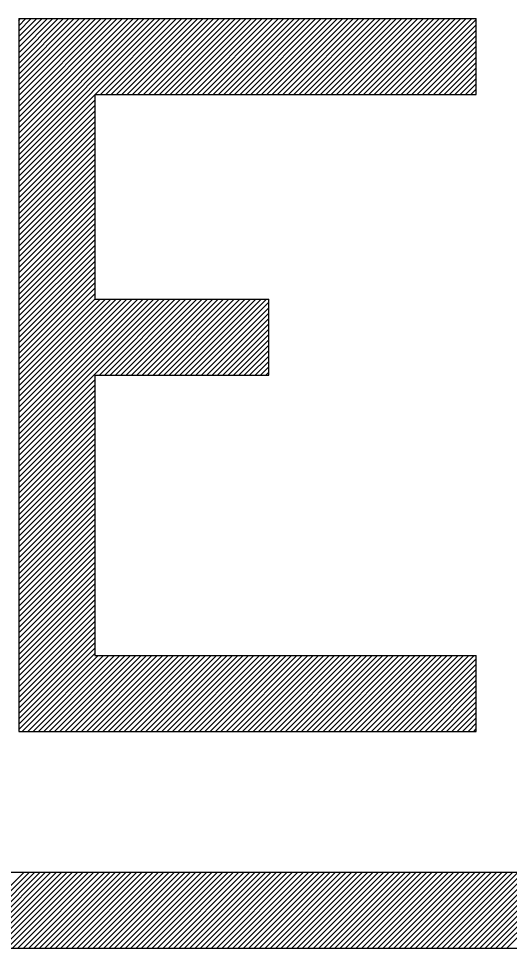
# Model space of a CAD drawing. Extents: x 519536 to 519949, y 326041 to 326519.
# Drawn here: x 519887.856 to 519889.149, y 326056.034 to 326058.481 of the extents above; entities that cross this region are included whole.
import ezdxf

# ---------------------------------------------------------------- set-up
doc = ezdxf.new("R2010")
doc.units = 0
doc.layers.add('RAMI_PLAN_####_TKST_#', color=7, linetype='Continuous')

msp = doc.modelspace()

# ---------------------------------------------------------------- linework, layer by layer
at = {"layer": 'RAMI_PLAN_####_TKST_#'}
for p, q in [((519887.8564, 326058.4815), (519889.0612, 326058.4815)), ((519887.8564, 326058.4815), (519887.8564, 326056.605)), ((519887.8564, 326058.0947), (519888.2431, 326058.4815)), ((519887.8564, 326058.1089), (519888.229, 326058.4815)), ((519887.8564, 326058.123), (519888.2148, 326058.4815)), ((519887.8564, 326058.1372), (519888.2007, 326058.4815)), ((519887.8564, 326058.1513), (519888.1865, 326058.4815)), ((519887.8564, 326058.1654), (519888.1724, 326058.4815)), ((519887.8564, 326058.1796), (519888.1582, 326058.4815)), ((519887.8564, 326058.1937), (519888.1441, 326058.4815)), ((519887.8564, 326058.2079), (519888.13, 326058.4815)), ((519887.8564, 326058.222), (519888.1158, 326058.4815)), ((519887.8564, 326058.2361), (519888.1017, 326058.4815)), ((519887.8564, 326058.2503), (519888.0875, 326058.4815)), ((519887.8564, 326058.2644), (519888.0734, 326058.4815)), ((519887.8564, 326058.2786), (519888.0592, 326058.4815)), ((519887.8564, 326058.2927), (519888.0451, 326058.4815)), ((519887.8564, 326058.3069), (519888.031, 326058.4815)), ((519887.8564, 326058.321), (519888.0168, 326058.4815)), ((519887.8564, 326058.3351), (519888.0027, 326058.4815)), ((519887.8564, 326058.3493), (519887.9885, 326058.4815)), ((519887.8564, 326058.3634), (519887.9744, 326058.4815)), ((519887.8564, 326058.3776), (519887.9603, 326058.4815)), ((519887.8564, 326058.3917), (519887.9461, 326058.4815)), ((519887.8564, 326058.4059), (519887.932, 326058.4815)), ((519887.8564, 326058.42), (519887.9178, 326058.4815)), ((519887.8564, 326058.4341), (519887.9037, 326058.4815)), ((519887.8564, 326058.4483), (519887.8895, 326058.4815)), ((519887.8564, 326058.4624), (519887.8754, 326058.4815)), ((519887.8564, 326058.4766), (519887.8613, 326058.4815)), ((519888.0572, 326058.2815), (519888.2572, 326058.4815)), ((519888.0714, 326058.2815), (519888.2714, 326058.4815)), ((519888.0855, 326058.2815), (519888.2855, 326058.4815)), ((519888.0997, 326058.2815), (519888.2997, 326058.4815)), ((519888.1138, 326058.2815), (519888.3138, 326058.4815)), ((519888.1279, 326058.2815), (519888.3279, 326058.4815)), ((519888.1421, 326058.2815), (519888.3421, 326058.4815)), ((519888.1562, 326058.2815), (519888.3562, 326058.4815)), ((519888.1704, 326058.2815), (519888.3704, 326058.4815)), ((519888.1845, 326058.2815), (519888.3845, 326058.4815)), ((519888.1987, 326058.2815), (519888.3987, 326058.4815)), ((519888.2128, 326058.2815), (519888.4128, 326058.4815)), ((519888.2269, 326058.2815), (519888.4269, 326058.4815)), ((519888.2411, 326058.2815), (519888.4411, 326058.4815)), ((519888.2552, 326058.2815), (519888.4552, 326058.4815)), ((519888.2694, 326058.2815), (519888.4694, 326058.4815)), ((519888.2835, 326058.2815), (519888.4835, 326058.4815)), ((519888.2977, 326058.2815), (519888.4977, 326058.4815)), ((519888.3118, 326058.2815), (519888.5118, 326058.4815)), ((519888.3259, 326058.2815), (519888.5259, 326058.4815)), ((519888.3401, 326058.2815), (519888.5401, 326058.4815)), ((519888.3542, 326058.2815), (519888.5542, 326058.4815)), ((519888.3684, 326058.2815), (519888.5684, 326058.4815)), ((519888.3825, 326058.2815), (519888.5825, 326058.4815)), ((519888.3967, 326058.2815), (519888.5967, 326058.4815)), ((519888.4108, 326058.2815), (519888.6108, 326058.4815)), ((519888.4249, 326058.2815), (519888.6249, 326058.4815)), ((519888.4391, 326058.2815), (519888.6391, 326058.4815)), ((519888.4532, 326058.2815), (519888.6532, 326058.4815)), ((519888.4674, 326058.2815), (519888.6674, 326058.4815)), ((519888.4815, 326058.2815), (519888.6815, 326058.4815)), ((519888.4956, 326058.2815), (519888.6956, 326058.4815)), ((519888.5098, 326058.2815), (519888.7098, 326058.4815)), ((519888.5239, 326058.2815), (519888.7239, 326058.4815)), ((519888.5381, 326058.2815), (519888.7381, 326058.4815)), ((519888.5522, 326058.2815), (519888.7522, 326058.4815)), ((519888.5664, 326058.2815), (519888.7664, 326058.4815)), ((519888.5805, 326058.2815), (519888.7805, 326058.4815)), ((519888.5946, 326058.2815), (519888.7946, 326058.4815)), ((519888.6088, 326058.2815), (519888.8088, 326058.4815)), ((519888.6229, 326058.2815), (519888.8229, 326058.4815)), ((519888.6371, 326058.2815), (519888.8371, 326058.4815)), ((519888.6512, 326058.2815), (519888.8512, 326058.4815)), ((519888.6654, 326058.2815), (519888.8654, 326058.4815)), ((519888.6795, 326058.2815), (519888.8795, 326058.4815)), ((519888.6936, 326058.2815), (519888.8936, 326058.4815)), ((519888.7078, 326058.2815), (519888.9078, 326058.4815)), ((519888.7219, 326058.2815), (519888.9219, 326058.4815)), ((519888.7361, 326058.2815), (519888.9361, 326058.4815)), ((519888.7502, 326058.2815), (519888.9502, 326058.4815)), ((519888.7643, 326058.2815), (519888.9643, 326058.4815)), ((519888.7785, 326058.2815), (519888.9785, 326058.4815)), ((519888.7926, 326058.2815), (519888.9926, 326058.4815)), ((519888.8068, 326058.2815), (519889.0068, 326058.4815)), ((519888.8209, 326058.2815), (519889.0209, 326058.4815)), ((519888.8351, 326058.2815), (519889.0351, 326058.4815)), ((519888.8492, 326058.2815), (519889.0492, 326058.4815)), ((519888.8633, 326058.2815), (519889.0612, 326058.4793)), ((519889.0612, 326058.2815), (519889.0612, 326058.4815)), ((519888.8775, 326058.2815), (519889.0612, 326058.4652)), ((519888.8916, 326058.2815), (519889.0612, 326058.451)), ((519888.9058, 326058.2815), (519889.0612, 326058.4369)), ((519888.9199, 326058.2815), (519889.0612, 326058.4228)), ((519888.9341, 326058.2815), (519889.0612, 326058.4086)), ((519888.9482, 326058.2815), (519889.0612, 326058.3945)), ((519888.9623, 326058.2815), (519889.0612, 326058.3803)), ((519888.9765, 326058.2815), (519889.0612, 326058.3662)), ((519888.9906, 326058.2815), (519889.0612, 326058.352)), ((519889.0048, 326058.2815), (519889.0612, 326058.3379)), ((519889.0189, 326058.2815), (519889.0612, 326058.3238)), ((519889.033, 326058.2815), (519889.0612, 326058.3096)), ((519887.8564, 326058.0806), (519888.0564, 326058.2806)), ((519888.0564, 326058.2815), (519888.0564, 326057.7433)), ((519888.0564, 326058.2815), (519889.0612, 326058.2815)), ((519889.0472, 326058.2815), (519889.0612, 326058.2955)), ((519887.8564, 326058.0664), (519888.0564, 326058.2664)), ((519887.8564, 326058.0523), (519888.0564, 326058.2523)), ((519887.8564, 326058.0382), (519888.0564, 326058.2382)), ((519887.8564, 326058.024), (519888.0564, 326058.224)), ((519887.8564, 326058.0099), (519888.0564, 326058.2099)), ((519887.8564, 326057.9957), (519888.0564, 326058.1957)), ((519887.8564, 326057.9816), (519888.0564, 326058.1816)), ((519887.8564, 326057.9674), (519888.0564, 326058.1674)), ((519887.8564, 326057.9533), (519888.0564, 326058.1533)), ((519887.8564, 326057.9392), (519888.0564, 326058.1392)), ((519887.8564, 326057.925), (519888.0564, 326058.125)), ((519887.8564, 326057.9109), (519888.0564, 326058.1109)), ((519887.8564, 326057.8967), (519888.0564, 326058.0967)), ((519887.8564, 326057.8826), (519888.0564, 326058.0826)), ((519887.8564, 326057.8685), (519888.0564, 326058.0685)), ((519887.8564, 326057.8543), (519888.0564, 326058.0543)), ((519887.8564, 326057.8402), (519888.0564, 326058.0402)), ((519887.8564, 326057.826), (519888.0564, 326058.026)), ((519887.8564, 326057.8119), (519888.0564, 326058.0119)), ((519887.8564, 326057.7977), (519888.0564, 326057.9977)), ((519887.8564, 326057.7836), (519888.0564, 326057.9836)), ((519887.8564, 326057.7695), (519888.0564, 326057.9695)), ((519887.8564, 326057.7553), (519888.0564, 326057.9553)), ((519887.8564, 326057.7412), (519888.0564, 326057.9412)), ((519887.8564, 326057.727), (519888.0564, 326057.927)), ((519887.8564, 326057.7129), (519888.0564, 326057.9129)), ((519887.8564, 326057.6987), (519888.0564, 326057.8987)), ((519887.8564, 326057.6846), (519888.0564, 326057.8846)), ((519887.8564, 326057.6705), (519888.0564, 326057.8705)), ((519887.8564, 326057.6563), (519888.0564, 326057.8563)), ((519887.8564, 326057.6422), (519888.0564, 326057.8422)), ((519887.8564, 326057.628), (519888.0564, 326057.828)), ((519887.8564, 326057.6139), (519888.0564, 326057.8139)), ((519887.8564, 326057.5998), (519888.0564, 326057.7998)), ((519887.8564, 326057.5856), (519888.0564, 326057.7856)), ((519887.8564, 326057.5715), (519888.0564, 326057.7715)), ((519887.8564, 326057.5573), (519888.0564, 326057.7573)), ((519887.8564, 326057.3452), (519888.2544, 326057.7433)), ((519887.8564, 326057.3593), (519888.2403, 326057.7433)), ((519887.8564, 326057.3735), (519888.2261, 326057.7433)), ((519887.8564, 326057.3876), (519888.212, 326057.7433)), ((519887.8564, 326057.4018), (519888.1978, 326057.7433)), ((519887.8564, 326057.4159), (519888.1837, 326057.7433)), ((519887.8564, 326057.43), (519888.1696, 326057.7433)), ((519887.8564, 326057.4442), (519888.1554, 326057.7433)), ((519887.8564, 326057.4583), (519888.1413, 326057.7433)), ((519887.8564, 326057.4725), (519888.1271, 326057.7433)), ((519887.8564, 326057.4866), (519888.113, 326057.7433)), ((519887.8564, 326057.5008), (519888.0988, 326057.7433)), ((519887.8564, 326057.5149), (519888.0847, 326057.7433)), ((519887.8564, 326057.529), (519888.0706, 326057.7433)), ((519887.8564, 326057.5432), (519888.0564, 326057.7433)), ((519888.0564, 326057.7433), (519888.5146, 326057.7433)), ((519888.0686, 326057.5433), (519888.2686, 326057.7433)), ((519888.0827, 326057.5433), (519888.2827, 326057.7433)), ((519888.0968, 326057.5433), (519888.2968, 326057.7433)), ((519888.111, 326057.5433), (519888.311, 326057.7433)), ((519888.1251, 326057.5433), (519888.3251, 326057.7433)), ((519888.1393, 326057.5433), (519888.3393, 326057.7433)), ((519888.1534, 326057.5433), (519888.3534, 326057.7433)), ((519888.1675, 326057.5433), (519888.3675, 326057.7433)), ((519888.1817, 326057.5433), (519888.3817, 326057.7433)), ((519888.1958, 326057.5433), (519888.3958, 326057.7433)), ((519888.21, 326057.5433), (519888.41, 326057.7433)), ((519888.2241, 326057.5433), (519888.4241, 326057.7433)), ((519888.2383, 326057.5433), (519888.4383, 326057.7433)), ((519888.2524, 326057.5433), (519888.4524, 326057.7433)), ((519888.2665, 326057.5433), (519888.4665, 326057.7433)), ((519888.2807, 326057.5433), (519888.4807, 326057.7433)), ((519888.2948, 326057.5433), (519888.4948, 326057.7433)), ((519888.309, 326057.5433), (519888.509, 326057.7433)), ((519888.5146, 326057.5433), (519888.5146, 326057.7433)), ((519888.3231, 326057.5433), (519888.5146, 326057.7347)), ((519888.3373, 326057.5433), (519888.5146, 326057.7205)), ((519888.3514, 326057.5433), (519888.5146, 326057.7064)), ((519888.3655, 326057.5433), (519888.5146, 326057.6923)), ((519888.3797, 326057.5433), (519888.5146, 326057.6781)), ((519888.3938, 326057.5433), (519888.5146, 326057.664)), ((519888.408, 326057.5433), (519888.5146, 326057.6498)), ((519888.4221, 326057.5433), (519888.5146, 326057.6357)), ((519888.4362, 326057.5433), (519888.5146, 326057.6216)), ((519888.4504, 326057.5433), (519888.5146, 326057.6074)), ((519888.4645, 326057.5433), (519888.5146, 326057.5933)), ((519888.4787, 326057.5433), (519888.5146, 326057.5791)), ((519888.0564, 326057.5433), (519888.5146, 326057.5433)), ((519888.0564, 326057.5433), (519888.0564, 326056.805)), ((519888.4928, 326057.5433), (519888.5146, 326057.565)), ((519888.507, 326057.5433), (519888.5146, 326057.5508)), ((519887.8564, 326057.331), (519888.0564, 326057.531)), ((519887.8564, 326057.3169), (519888.0564, 326057.5169)), ((519887.8564, 326057.3028), (519888.0564, 326057.5028)), ((519887.8564, 326057.2886), (519888.0564, 326057.4886)), ((519887.8564, 326057.2745), (519888.0564, 326057.4745)), ((519887.8564, 326057.2603), (519888.0564, 326057.4603)), ((519887.8564, 326057.2462), (519888.0564, 326057.4462)), ((519887.8564, 326057.2321), (519888.0564, 326057.4321)), ((519887.8564, 326057.2179), (519888.0564, 326057.4179)), ((519887.8564, 326057.2038), (519888.0564, 326057.4038)), ((519887.8564, 326057.1896), (519888.0564, 326057.3896)), ((519887.8564, 326057.1755), (519888.0564, 326057.3755)), ((519887.8564, 326057.1613), (519888.0564, 326057.3613)), ((519887.8564, 326057.1472), (519888.0564, 326057.3472)), ((519887.8564, 326057.1331), (519888.0564, 326057.3331)), ((519887.8564, 326057.1189), (519888.0564, 326057.3189)), ((519887.8564, 326057.1048), (519888.0564, 326057.3048)), ((519887.8564, 326057.0906), (519888.0564, 326057.2906)), ((519887.8564, 326057.0765), (519888.0564, 326057.2765)), ((519887.8564, 326057.0623), (519888.0564, 326057.2623)), ((519887.8564, 326057.0482), (519888.0564, 326057.2482)), ((519887.8564, 326057.0341), (519888.0564, 326057.2341)), ((519887.8564, 326057.0199), (519888.0564, 326057.2199)), ((519887.8564, 326057.0058), (519888.0564, 326057.2058)), ((519887.8564, 326056.9916), (519888.0564, 326057.1916)), ((519887.8564, 326056.9775), (519888.0564, 326057.1775)), ((519887.8564, 326056.9634), (519888.0564, 326057.1634)), ((519887.8564, 326056.9492), (519888.0564, 326057.1492)), ((519887.8564, 326056.9351), (519888.0564, 326057.1351)), ((519887.8564, 326056.9209), (519888.0564, 326057.1209)), ((519887.8564, 326056.9068), (519888.0564, 326057.1068)), ((519887.8564, 326056.8926), (519888.0564, 326057.0926)), ((519887.8564, 326056.8785), (519888.0564, 326057.0785)), ((519887.8564, 326056.8644), (519888.0564, 326057.0644)), ((519887.8564, 326056.8502), (519888.0564, 326057.0502)), ((519887.8564, 326056.8361), (519888.0564, 326057.0361)), ((519887.8564, 326056.8219), (519888.0564, 326057.0219)), ((519887.8564, 326056.8078), (519888.0564, 326057.0078)), ((519887.8564, 326056.7936), (519888.0564, 326056.9936)), ((519887.8564, 326056.7795), (519888.0564, 326056.9795)), ((519887.8564, 326056.7654), (519888.0564, 326056.9654)), ((519887.8564, 326056.7512), (519888.0564, 326056.9512)), ((519887.8564, 326056.7371), (519888.0564, 326056.9371)), ((519887.8564, 326056.7229), (519888.0564, 326056.9229)), ((519887.8564, 326056.7088), (519888.0564, 326056.9088)), ((519887.8564, 326056.6947), (519888.0564, 326056.8947)), ((519887.8564, 326056.6805), (519888.0564, 326056.8805)), ((519887.8564, 326056.6664), (519888.0564, 326056.8664)), ((519887.8564, 326056.6522), (519888.0564, 326056.8522)), ((519887.8564, 326056.6381), (519888.0564, 326056.8381)), ((519887.8564, 326056.6239), (519888.0564, 326056.8239)), ((519887.8564, 326056.6098), (519888.0564, 326056.8098)), ((519887.8657, 326056.605), (519888.0657, 326056.805)), ((519887.8799, 326056.605), (519888.0799, 326056.805)), ((519887.894, 326056.605), (519888.094, 326056.805)), ((519887.9082, 326056.605), (519888.1082, 326056.805)), ((519887.9223, 326056.605), (519888.1223, 326056.805)), ((519887.9364, 326056.605), (519888.1364, 326056.805)), ((519887.9506, 326056.605), (519888.1506, 326056.805)), ((519887.9647, 326056.605), (519888.1647, 326056.805)), ((519887.9789, 326056.605), (519888.1789, 326056.805)), ((519887.993, 326056.605), (519888.193, 326056.805)), ((519888.0071, 326056.605), (519888.2071, 326056.805)), ((519888.0213, 326056.605), (519888.2213, 326056.805)), ((519888.0354, 326056.605), (519888.2354, 326056.805)), ((519888.0496, 326056.605), (519888.2496, 326056.805)), ((519888.0564, 326056.805), (519889.0612, 326056.805)), ((519888.0637, 326056.605), (519888.2637, 326056.805)), ((519888.0779, 326056.605), (519888.2779, 326056.805)), ((519888.092, 326056.605), (519888.292, 326056.805)), ((519888.1061, 326056.605), (519888.3061, 326056.805)), ((519888.1203, 326056.605), (519888.3203, 326056.805)), ((519888.1344, 326056.605), (519888.3344, 326056.805)), ((519888.1486, 326056.605), (519888.3486, 326056.805)), ((519888.1627, 326056.605), (519888.3627, 326056.805)), ((519888.1769, 326056.605), (519888.3769, 326056.805)), ((519888.191, 326056.605), (519888.391, 326056.805)), ((519888.2051, 326056.605), (519888.4051, 326056.805)), ((519888.2193, 326056.605), (519888.4193, 326056.805)), ((519888.2334, 326056.605), (519888.4334, 326056.805)), ((519888.2476, 326056.605), (519888.4476, 326056.805)), ((519888.2617, 326056.605), (519888.4617, 326056.805)), ((519888.2758, 326056.605), (519888.4758, 326056.805)), ((519888.29, 326056.605), (519888.49, 326056.805)), ((519888.3041, 326056.605), (519888.5041, 326056.805)), ((519888.3183, 326056.605), (519888.5183, 326056.805)), ((519888.3324, 326056.605), (519888.5324, 326056.805)), ((519888.3466, 326056.605), (519888.5466, 326056.805)), ((519888.3607, 326056.605), (519888.5607, 326056.805)), ((519888.3748, 326056.605), (519888.5748, 326056.805)), ((519888.389, 326056.605), (519888.589, 326056.805)), ((519888.4031, 326056.605), (519888.6031, 326056.805)), ((519888.4173, 326056.605), (519888.6173, 326056.805)), ((519888.4314, 326056.605), (519888.6314, 326056.805)), ((519888.4456, 326056.605), (519888.6456, 326056.805)), ((519888.4597, 326056.605), (519888.6597, 326056.805)), ((519888.4738, 326056.605), (519888.6738, 326056.805)), ((519888.488, 326056.605), (519888.688, 326056.805)), ((519888.5021, 326056.605), (519888.7021, 326056.805)), ((519888.5163, 326056.605), (519888.7163, 326056.805)), ((519888.5304, 326056.605), (519888.7304, 326056.805)), ((519888.5445, 326056.605), (519888.7445, 326056.805)), ((519888.5587, 326056.605), (519888.7587, 326056.805)), ((519888.5728, 326056.605), (519888.7728, 326056.805)), ((519888.587, 326056.605), (519888.787, 326056.805)), ((519888.6011, 326056.605), (519888.8011, 326056.805)), ((519888.6153, 326056.605), (519888.8153, 326056.805)), ((519888.6294, 326056.605), (519888.8294, 326056.805)), ((519888.6435, 326056.605), (519888.8435, 326056.805)), ((519888.6577, 326056.605), (519888.8577, 326056.805)), ((519888.6718, 326056.605), (519888.8718, 326056.805)), ((519888.686, 326056.605), (519888.886, 326056.805)), ((519888.7001, 326056.605), (519888.9001, 326056.805)), ((519888.7143, 326056.605), (519888.9143, 326056.805)), ((519888.7284, 326056.605), (519888.9284, 326056.805)), ((519888.7425, 326056.605), (519888.9425, 326056.805)), ((519888.7567, 326056.605), (519888.9567, 326056.805)), ((519888.7708, 326056.605), (519888.9708, 326056.805)), ((519888.785, 326056.605), (519888.985, 326056.805)), ((519888.7991, 326056.605), (519888.9991, 326056.805)), ((519888.8132, 326056.605), (519889.0132, 326056.805)), ((519888.8274, 326056.605), (519889.0274, 326056.805)), ((519888.8415, 326056.605), (519889.0415, 326056.805)), ((519888.8557, 326056.605), (519889.0557, 326056.805)), ((519888.8698, 326056.605), (519889.0612, 326056.7964)), ((519889.0612, 326056.605), (519889.0612, 326056.805)), ((519888.884, 326056.605), (519889.0612, 326056.7823)), ((519888.8981, 326056.605), (519889.0612, 326056.7681)), ((519888.9122, 326056.605), (519889.0612, 326056.754)), ((519888.9264, 326056.605), (519889.0612, 326056.7398)), ((519888.9405, 326056.605), (519889.0612, 326056.7257)), ((519888.9547, 326056.605), (519889.0612, 326056.7116)), ((519888.9688, 326056.605), (519889.0612, 326056.6974)), ((519888.983, 326056.605), (519889.0612, 326056.6833)), ((519888.9971, 326056.605), (519889.0612, 326056.6691)), ((519889.0112, 326056.605), (519889.0612, 326056.655)), ((519889.0254, 326056.605), (519889.0612, 326056.6408)), ((519889.0395, 326056.605), (519889.0612, 326056.6267)), ((519889.0537, 326056.605), (519889.0612, 326056.6126)), ((519887.8564, 326056.605), (519889.0612, 326056.605)), ((519890.4471, 326056.234), (519887.2228, 326056.234)), ((519887.6697, 326056.034), (519887.8697, 326056.234)), ((519887.6838, 326056.034), (519887.8838, 326056.234)), ((519887.698, 326056.034), (519887.898, 326056.234)), ((519887.7121, 326056.034), (519887.9121, 326056.234)), ((519887.7263, 326056.034), (519887.9263, 326056.234)), ((519887.7404, 326056.034), (519887.9404, 326056.234)), ((519887.7545, 326056.034), (519887.9545, 326056.234)), ((519887.7687, 326056.034), (519887.9687, 326056.234)), ((519887.7828, 326056.034), (519887.9828, 326056.234)), ((519887.797, 326056.034), (519887.997, 326056.234)), ((519887.8111, 326056.034), (519888.0111, 326056.234)), ((519887.8253, 326056.034), (519888.0253, 326056.234)), ((519887.8394, 326056.034), (519888.0394, 326056.234)), ((519887.8535, 326056.034), (519888.0535, 326056.234)), ((519887.8677, 326056.034), (519888.0677, 326056.234)), ((519887.8818, 326056.034), (519888.0818, 326056.234)), ((519887.896, 326056.034), (519888.096, 326056.234)), ((519887.9101, 326056.034), (519888.1101, 326056.234)), ((519887.9243, 326056.034), (519888.1243, 326056.234)), ((519887.9384, 326056.034), (519888.1384, 326056.234)), ((519887.9525, 326056.034), (519888.1525, 326056.234)), ((519887.9667, 326056.034), (519888.1667, 326056.234)), ((519887.9808, 326056.034), (519888.1808, 326056.234)), ((519887.995, 326056.034), (519888.195, 326056.234)), ((519888.0091, 326056.034), (519888.2091, 326056.234)), ((519888.0232, 326056.034), (519888.2232, 326056.234)), ((519888.0374, 326056.034), (519888.2374, 326056.234)), ((519888.0515, 326056.034), (519888.2515, 326056.234)), ((519888.0657, 326056.034), (519888.2657, 326056.234)), ((519888.0798, 326056.034), (519888.2798, 326056.234)), ((519888.094, 326056.034), (519888.294, 326056.234)), ((519888.1081, 326056.034), (519888.3081, 326056.234)), ((519888.1222, 326056.034), (519888.3222, 326056.234)), ((519888.1364, 326056.034), (519888.3364, 326056.234)), ((519888.1505, 326056.034), (519888.3505, 326056.234)), ((519888.1647, 326056.034), (519888.3647, 326056.234)), ((519888.1788, 326056.034), (519888.3788, 326056.234)), ((519888.193, 326056.034), (519888.393, 326056.234)), ((519888.2071, 326056.034), (519888.4071, 326056.234)), ((519888.2212, 326056.034), (519888.4212, 326056.234)), ((519888.2354, 326056.034), (519888.4354, 326056.234)), ((519888.2495, 326056.034), (519888.4495, 326056.234)), ((519888.2637, 326056.034), (519888.4637, 326056.234)), ((519888.2778, 326056.034), (519888.4778, 326056.234)), ((519888.292, 326056.034), (519888.492, 326056.234)), ((519888.3061, 326056.034), (519888.5061, 326056.234)), ((519888.3202, 326056.034), (519888.5202, 326056.234)), ((519888.3344, 326056.034), (519888.5344, 326056.234)), ((519888.3485, 326056.034), (519888.5485, 326056.234)), ((519888.3627, 326056.034), (519888.5627, 326056.234)), ((519888.3768, 326056.034), (519888.5768, 326056.234)), ((519888.3909, 326056.034), (519888.5909, 326056.234)), ((519888.4051, 326056.034), (519888.6051, 326056.234)), ((519888.4192, 326056.034), (519888.6192, 326056.234)), ((519888.4334, 326056.034), (519888.6334, 326056.234)), ((519888.4475, 326056.034), (519888.6475, 326056.234)), ((519888.4617, 326056.034), (519888.6617, 326056.234)), ((519888.4758, 326056.034), (519888.6758, 326056.234)), ((519888.4899, 326056.034), (519888.6899, 326056.234)), ((519888.5041, 326056.034), (519888.7041, 326056.234)), ((519888.5182, 326056.034), (519888.7182, 326056.234)), ((519888.5324, 326056.034), (519888.7324, 326056.234)), ((519888.5465, 326056.034), (519888.7465, 326056.234)), ((519888.5607, 326056.034), (519888.7607, 326056.234)), ((519888.5748, 326056.034), (519888.7748, 326056.234)), ((519888.5889, 326056.034), (519888.7889, 326056.234)), ((519888.6031, 326056.034), (519888.8031, 326056.234)), ((519888.6172, 326056.034), (519888.8172, 326056.234)), ((519888.6314, 326056.034), (519888.8314, 326056.234)), ((519888.6455, 326056.034), (519888.8455, 326056.234)), ((519888.6596, 326056.034), (519888.8596, 326056.234)), ((519888.6738, 326056.034), (519888.8738, 326056.234)), ((519888.6879, 326056.034), (519888.8879, 326056.234)), ((519888.7021, 326056.034), (519888.9021, 326056.234)), ((519888.7162, 326056.034), (519888.9162, 326056.234)), ((519888.7304, 326056.034), (519888.9304, 326056.234)), ((519888.7445, 326056.034), (519888.9445, 326056.234)), ((519888.7586, 326056.034), (519888.9586, 326056.234)), ((519888.7728, 326056.034), (519888.9728, 326056.234)), ((519888.7869, 326056.034), (519888.9869, 326056.234)), ((519888.8011, 326056.034), (519889.0011, 326056.234)), ((519888.8152, 326056.034), (519889.0152, 326056.234)), ((519888.8294, 326056.034), (519889.0294, 326056.234)), ((519888.8435, 326056.034), (519889.0435, 326056.234)), ((519888.8576, 326056.034), (519889.0576, 326056.234)), ((519888.8718, 326056.034), (519889.0718, 326056.234)), ((519888.8859, 326056.034), (519889.0859, 326056.234)), ((519888.9001, 326056.034), (519889.1001, 326056.234)), ((519888.9142, 326056.034), (519889.1142, 326056.234)), ((519888.9283, 326056.034), (519889.1283, 326056.234)), ((519888.9425, 326056.034), (519889.1425, 326056.234)), ((519888.9566, 326056.034), (519889.1566, 326056.234)), ((519888.9708, 326056.034), (519889.1708, 326056.234)), ((519888.9849, 326056.034), (519889.1849, 326056.234)), ((519888.9991, 326056.034), (519889.1991, 326056.234)), ((519889.0132, 326056.034), (519889.2132, 326056.234)), ((519889.0273, 326056.034), (519889.2273, 326056.234)), ((519889.0415, 326056.034), (519889.2415, 326056.234)), ((519889.0556, 326056.034), (519889.2556, 326056.234)), ((519889.0698, 326056.034), (519889.2698, 326056.234)), ((519889.0839, 326056.034), (519889.2839, 326056.234)), ((519889.0981, 326056.034), (519889.2981, 326056.234)), ((519889.1122, 326056.034), (519889.3122, 326056.234)), ((519889.1263, 326056.034), (519889.3263, 326056.234)), ((519889.1405, 326056.034), (519889.3405, 326056.234)), ((519890.4471, 326056.034), (519879.363, 326056.034))]:
    msp.add_line(p, q, dxfattribs=at)

doc.saveas('drawing.dxf')
